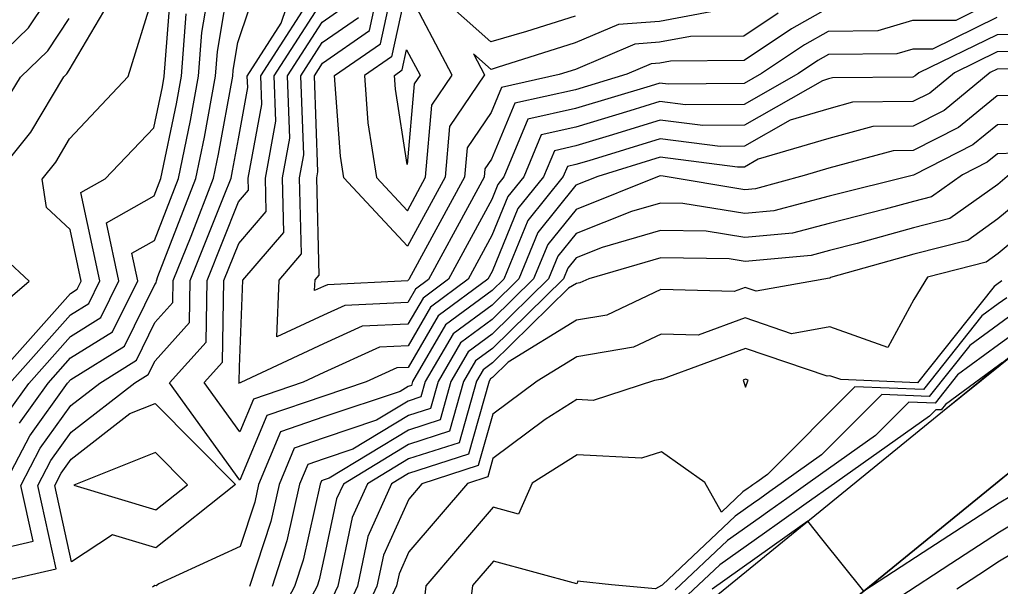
# Model space of a CAD drawing. Extents: x 42655 to 43811, y -141820 to -141156.
# Drawn here: x 42902 to 42961.1, y -141488.4 to -141454.2 of the extents above; entities that cross this region are included whole.
import ezdxf

# ---------------------------------------------------------------- set-up
doc = ezdxf.new("R2010")
doc.units = 0
for name, color, linetype in [('ZE_HICN', 7, 'Continuous'), ('ZE_LWCN', 7, 'Continuous'), ('地形', 7, 'Continuous'), ('現況道路ﾊｯﾁ', 7, 'Continuous')]:
    doc.layers.add(name, color=color, linetype=linetype)

msp = doc.modelspace()

# ---------------------------------------------------------------- linework, layer by layer
at = {"layer": 'ZE_HICN'}
for points in [[(42901.965, -141478.573), (42903.689, -141476.159), (42905.048, -141474.631), (42907.581, -141473.055), (42909.09, -141469.971), (42908.735, -141468.312), (42910.103, -141467.544), (42911.553, -141463.797), (42912.272, -141460.299), (42912.761, -141457.628), (42912.96, -141454.996), (42913.556, -141451.462)], [(42935.481, -141453.998), (42932.547, -141454.932), (42930.4, -141455.547), (42925.738, -141451.405)], [(42925.359, -141465.744), (42926.457, -141463.727), (42926.827, -141459.377), (42928.07, -141457.557), (42925.296, -141452.303), (42924.391, -141456.454), (42922.768, -141457.582), (42922.982, -141460.43), (42923.496, -141463.741), (42925.359, -141465.744)], [(42960.922, -141454.083), (42957.026, -141455.989), (42955.843, -141455.994), (42954.891, -141456.277), (42950.756, -141456.319), (42950.117, -141456.677), (42948.954, -141457.459), (42945.682, -141459.327), (42942.131, -141459.352), (42940.593, -141459.157), (42938.768, -141459.721), (42935.512, -141460.699), (42933.428, -141461.168), (42932.373, -141463.699), (42931.414, -141464.88), (42930.454, -141467.236), (42929.025, -141469.878), (42926.762, -141471.554), (42925.397, -141473.89), (42923.67, -141473.973), (42920.316, -141475.51), (42919.075, -141476.087), (42916.069, -141477.11), (42915.245, -141479.084), (42913.104, -141476.115), (42914.212, -141474.882), (42914.295, -141469.946), (42915.192, -141467.713), (42916.847, -141465.788), (42916.794, -141463.772), (42917.42, -141460.347), (42917.321, -141457.607), (42920.212, -141453.112)], [(42901.122, -141459.178), (42902.02, -141457.678), (42903.663, -141456.099), (42904.952, -141454.148)], [(42963.481, -141460.49), (42960.952, -141460.554), (42959.472, -141461.773), (42955.878, -141463.589), (42950.796, -141464.862), (42947.471, -141465.759), (42945.713, -141465.917), (42941.98, -141465.3), (42940.621, -141465.28), (42938.874, -141465.788), (42935.542, -141467.123), (42934.428, -141468.495), (42933.874, -141469.855), (42930.482, -141473.184), (42929.022, -141474.266), (42927.982, -141476.045), (42927.327, -141478.361), (42925.421, -141478.977), (42920.647, -141481.878), (42920.347, -141481.978), (42920.175, -141482.037), (42920.089, -141482.245), (42919.071, -141486.839), (42918.559, -141488.415), (42915.317, -141494.542)], [(42961.207, -141469.982), (42961.126, -141470.042), (42960.997, -141470.136), (42960.752, -141470.315), (42956.128, -141476.134), (42951.504, -141475.935), (42950.847, -141475.702), (42950.676, -141475.733), (42945.751, -141474.062), (42940.736, -141475.907), (42940.671, -141475.905), (42940.623, -141475.928), (42940.259, -141475.988), (42936.572, -141477.196), (42935.589, -141477.142), (42933.672, -141478.347), (42930.517, -141480.696), (42930.202, -141481.81), (42928.984, -141482.203), (42925.455, -141486.339), (42924.862, -141487.659), (42924.708, -141488.386), (42923.724, -141490.511)], [(42910.179, -141483.803), (42912.091, -141482.282), (42910.163, -141480.336), (42905.233, -141482.314), (42910.179, -141483.803)], [(42961.798, -141482.947), (42961.059, -141483.388), (42956.468, -141486.378), (42952.885, -141488.711), (42950.368, -141485.551), (42949.51, -141484.484), (42948.407, -141485.266), (42947.219, -141486.108), (42943.737, -141488.576)]]:
    msp.add_lwpolyline(points, dxfattribs=at)
at = {"layer": 'ZE_LWCN'}
for points in [[(42899.878, -141457.241), (42902.508, -141454.713), (42904.628, -141451.504), (42904.938, -141451.078), (42907.018, -141447.867), (42908.06, -141445.325), (42908.371, -141443.363), (42909.971, -141439.344), (42910.026, -141439.153), (42910.462, -141433.615), (42910.548, -141432.988), (42912.007, -141429.341), (42913.283, -141426.812), (42914.994, -141425.299), (42917.063, -141423.15), (42918.87, -141420.624), (42918.758, -141419.056), (42918.917, -141414.461), (42918.492, -141410.14), (42918.128, -141408.302), (42917.653, -141404.968), (42916.094, -141402.149)], [(42900.355, -141463.849), (42902.636, -141460.994), (42904.629, -141457.666), (42904.818, -141457.485), (42904.967, -141457.26), (42908.363, -141451.486), (42909.094, -141450.358), (42910.012, -141448.117), (42910.845, -141445.312), (42911.6, -141443.358), (42912.806, -141439.14), (42913.001, -141436.662), (42913.506, -141432.974), (42914.002, -141431.734), (42915.014, -141429.729), (42916.273, -141426.799), (42918.326, -141424.666), (42920.067, -141422.232), (42923.094, -141420.604), (42921.606, -141418.728), (42921.772, -141414.447), (42921.269, -141409.812), (42920.983, -141408.288), (42920.24, -141402.45)], [(42900.014, -141486.322), (42902.79, -141485.692), (42902.045, -141482.329), (42903.217, -141480.076), (42905.061, -141477.495), (42906.807, -141476.144), (42909.012, -141474.772), (42910.126, -141472.495), (42911.213, -141471.285), (42911.236, -141469.961), (42912.314, -141467.276), (42913.664, -141463.787), (42913.964, -141462.329), (42914.825, -141457.619), (42914.851, -141457.265), (42915.135, -141455.585), (42916.522, -141451.448)], [(42900.023, -141488.303), (42904.181, -141487.36), (42903.065, -141482.324), (42903.844, -141480.827), (42905.069, -141479.112), (42908.918, -141476.134), (42909.728, -141475.631), (42910.137, -141474.795), (42912.213, -141472.484), (42912.255, -141469.956), (42914.314, -141464.831), (42914.72, -141463.782), (42914.81, -141463.343), (42915.162, -141461.414), (42915.728, -141458.317), (42915.703, -141457.615), (42917.75, -141454.432), (42918.753, -141451.438)], [(42901.025, -141482.334), (42902.591, -141479.324), (42904.856, -141476.153), (42905.054, -141475.931), (42908.297, -141473.913), (42910.115, -141470.196), (42910.214, -141470.086), (42910.216, -141469.966), (42910.314, -141469.722), (42912.608, -141463.792), (42913.118, -141461.314), (42913.793, -141457.623), (42913.906, -141456.131), (42914.695, -141451.457)], [(42964.098, -141455.067), (42960.927, -141455.121), (42956.214, -141457.425), (42955.997, -141457.604), (42955.851, -141457.678), (42950.993, -141457.729), (42950.763, -141457.792), (42950.393, -141457.901), (42945.688, -141460.587), (42943.175, -141460.605), (42940.598, -141460.277), (42937.54, -141461.222), (42935.517, -141461.83), (42934.223, -141462.121), (42933.567, -141463.694), (42932.017, -141465.603), (42930.464, -141469.414), (42930.216, -141469.872), (42927.214, -141472.096), (42925.403, -141475.196), (42924.717, -141475.229), (42922.882, -141476.069), (42920.323, -141476.927), (42916.89, -141478.095), (42915.259, -141482.004), (42911.019, -141476.124), (42913.212, -141473.683), (42913.275, -141469.951), (42915.18, -141465.208), (42915.781, -141464.509), (42915.762, -141463.777), (42916.574, -141459.332), (42916.512, -141457.611), (42920.206, -141451.867)], [(42947.729, -141453.813), (42945.663, -141455.203), (42942.443, -141455.227), (42940.576, -141455.579), (42939.078, -141455.69), (42935.496, -141457.216), (42934.52, -141457.527), (42931.045, -141458.308), (42930.419, -141459.807), (42928.964, -141461.94), (42928.812, -141463.716), (42925.589, -141469.637), (42925.45, -141469.894), (42925.406, -141469.927), (42925.379, -141469.973), (42920.531, -141470.207), (42920.292, -141470.317), (42919.764, -141470.562), (42919.79, -141469.921), (42920.045, -141469.624), (42919.89, -141463.758), (42919.957, -141463.391), (42919.747, -141457.596), (42920.229, -141456.846), (42923.072, -141454.872), (42923.826, -141451.414)], [(42943.665, -141453.733), (42940.57, -141454.316), (42938.086, -141454.5), (42935.488, -141455.607), (42930.765, -141457.11), (42930.407, -141457.213), (42929.343, -141456.267), (42930.019, -141457.548), (42927.895, -141460.658), (42927.635, -141463.721), (42925.369, -141467.883), (42921.524, -141463.75), (42921.323, -141462.458), (42920.957, -141457.59), (42923.732, -141455.663), (42924.659, -141451.41)], [(42900.188, -141476.175), (42905.029, -141470.731), (42905.434, -141470.479), (42905.675, -141469.987), (42905.012, -141466.881), (42903.588, -141465.551), (42903.331, -141463.835), (42904.149, -141462.81), (42904.986, -141461.414), (42908.51, -141457.648), (42910.034, -141452.762)], [(42901.355, -141476.17), (42905.036, -141472.031), (42906.15, -141471.338), (42906.813, -141469.981), (42905.671, -141464.636), (42907.129, -141463.817), (42910.071, -141460.747), (42910.581, -141458.27), (42910.696, -141457.638), (42911.068, -141452.727)], [(42960.917, -141453.046), (42958.443, -141454.256), (42955.835, -141454.268), (42953.736, -141454.891), (42950.749, -141454.921), (42949.321, -141455.723), (42946.722, -141457.47), (42945.676, -141458.067), (42941.086, -141458.1), (42940.588, -141458.036), (42939.996, -141458.219), (42935.507, -141459.569), (42932.634, -141460.215), (42931.178, -141463.705), (42930.811, -141464.157), (42930.444, -141465.058), (42927.833, -141469.883), (42926.31, -141471.012), (42925.391, -141472.584), (42922.624, -141472.718), (42920.308, -141473.779), (42915.306, -141476.104), (42915.247, -141476.125), (42915.231, -141476.163), (42915.189, -141476.105), (42915.211, -141476.081), (42915.227, -141475.157), (42915.441, -141469.941), (42917.913, -141467.067), (42917.826, -141463.767), (42918.266, -141461.361), (42918.13, -141457.603), (42920.218, -141454.357), (42921.754, -141453.29)], [(42950.743, -141453.524), (42948.525, -141454.768), (42945.669, -141456.687), (42941.221, -141456.721), (42940.582, -141456.842), (42940.069, -141456.88), (42938.596, -141457.508), (42935.501, -141458.438), (42931.839, -141459.262), (42930.433, -141462.634), (42930.032, -141463.221), (42929.99, -141463.71), (42929.103, -141465.341), (42926.642, -141469.889), (42925.858, -141470.47), (42925.385, -141471.279), (42921.577, -141471.463), (42920.3, -141472.048), (42917.475, -141473.362), (42917.616, -141469.931), (42918.979, -141468.345), (42918.858, -141463.763), (42919.111, -141462.376), (42918.938, -141457.599), (42920.223, -141455.601), (42922.413, -141454.081)], [(42901.338, -141477.822), (42902.522, -141476.164), (42905.042, -141473.331), (42906.865, -141472.196), (42907.951, -141469.976), (42907.203, -141466.474), (42910.09, -141464.853), (42910.497, -141463.802), (42911.427, -141459.285), (42911.729, -141457.633), (42912.014, -141453.861)], [(42924.641, -141458.401), (42924.578, -141457.573), (42925.05, -141457.245), (42925.314, -141456.038), (42926.12, -141457.566), (42925.759, -141458.095), (42925.346, -141462.945), (42924.641, -141458.401)], [(42964.951, -141456.09), (42960.932, -141456.158), (42958.361, -141457.415), (42956.866, -141458.646), (42955.857, -141459.156), (42952.215, -141459.194), (42950.771, -141459.589), (42948.455, -141460.271), (42945.694, -141461.848), (42944.219, -141461.858), (42940.603, -141461.397), (42936.312, -141462.724), (42935.522, -141462.961), (42935.017, -141463.075), (42934.761, -141463.688), (42932.619, -141466.326), (42931.177, -141469.868), (42930.47, -141470.561), (42927.666, -141472.639), (42925.669, -141476.056), (42925.603, -141476.292), (42925.409, -141476.354), (42924.923, -141476.65), (42920.329, -141478.19), (42917.711, -141479.081), (42916.384, -141482.262), (42916.147, -141483.331), (42915.277, -141486.006), (42910.362, -141488.256), (42910.2, -141488.385), (42910.124, -141488.362), (42909.982, -141488.455)], [(42965.804, -141457.113), (42960.936, -141457.196), (42960.508, -141457.405), (42957.735, -141459.689), (42955.864, -141460.634), (42953.436, -141460.659), (42950.78, -141461.385), (42946.516, -141462.642), (42945.7, -141463.108), (42945.263, -141463.111), (42940.609, -141462.518), (42936.853, -141463.678), (42935.528, -141464.209), (42933.222, -141467.049), (42932.076, -141469.863), (42930.474, -141471.436), (42928.118, -141473.181), (42926.44, -141476.052), (42926.178, -141476.982), (42925.413, -141477.229), (42923.498, -141478.392), (42920.335, -141479.453), (42918.533, -141480.066), (42917.619, -141482.256), (42917.121, -141484.501), (42915.845, -141488.427)], [(42964.943, -141458.702), (42960.944, -141458.804), (42958.603, -141460.731), (42955.871, -141462.112), (42954.657, -141462.124), (42950.788, -141463.182), (42949.301, -141463.62), (42946.351, -141464.416), (42945.706, -141464.474), (42940.783, -141463.66), (42940.614, -141463.638), (42940.54, -141463.661), (42935.535, -141465.666), (42933.825, -141467.772), (42932.975, -141469.859), (42930.478, -141472.31), (42928.57, -141473.723), (42927.211, -141476.049), (42926.753, -141477.671), (42925.417, -141478.103), (42922.072, -141480.135), (42920.341, -141480.716), (42919.354, -141481.051), (42918.854, -141482.251), (42918.096, -141485.67), (42917.202, -141488.421)], [(42962.019, -141462.278), (42960.96, -141462.305), (42960.341, -141462.815), (42958.836, -141463.576), (42956.974, -141464.904), (42955.886, -141465.182), (42954.186, -141465.658), (42950.804, -141466.506), (42948.591, -141467.103), (42945.719, -141467.361), (42943.375, -141466.973), (42940.629, -141466.932), (42937.099, -141467.959), (42935.549, -141468.58), (42935.03, -141469.218), (42934.773, -141469.851), (42930.486, -141474.058), (42929.474, -141474.808), (42928.753, -141476.042), (42927.902, -141479.051), (42925.425, -141479.851), (42921.496, -141482.238), (42921.092, -141483.137), (42920.368, -141486.552), (42920.045, -141488.009), (42919.915, -141488.408), (42919.074, -141490)], [(42961.675, -141463.562), (42960.969, -141464.151), (42958.07, -141466.218), (42955.893, -141466.774), (42952.494, -141467.727), (42950.811, -141468.149), (42949.71, -141468.446), (42945.726, -141468.804), (42944.769, -141468.645), (42940.637, -141468.584), (42936.306, -141469.844), (42935.765, -141470.1), (42935.556, -141470.134), (42935.081, -141470.426), (42930.49, -141474.932), (42929.926, -141475.35), (42929.524, -141476.038), (42928.477, -141479.741), (42925.429, -141480.725), (42922.95, -141482.231), (42922.035, -141484.267), (42921.158, -141488.402), (42920.384, -141490.073)], [(42964.206, -141463.55), (42960.979, -141466.24), (42959.165, -141467.533), (42955.901, -141468.367), (42950.877, -141469.776), (42950.854, -141469.818), (42950.819, -141469.805), (42946.394, -141470.596), (42945.733, -141470.372), (42945.061, -141470.619), (42940.646, -141470.499), (42937.384, -141472.042), (42935.566, -141472.343), (42931.442, -141474.876), (42930.494, -141475.806), (42930.378, -141475.892), (42930.295, -141476.034), (42929.052, -141480.43), (42925.433, -141481.599), (42924.404, -141482.225), (42922.977, -141485.398), (42922.341, -141488.397), (42920.396, -141492.599)], [(42964.601, -141465.319), (42960.989, -141468.329), (42960.261, -141468.847), (42956.734, -141469.748), (42955.913, -141471.11), (42954.335, -141473.994), (42950.833, -141472.754), (42948.535, -141473.164), (42945.742, -141472.217), (42942.898, -141473.263), (42940.658, -141473.202), (42939.004, -141473.985), (42935.577, -141474.552), (42933.185, -141476.021), (42930.505, -141478.016), (42929.627, -141481.12), (42926.234, -141482.216), (42925.44, -141483.146), (42923.919, -141486.528), (42923.524, -141488.391), (42921.004, -141493.837)], [(42899.948, -141472.214), (42902.54, -141470.001), (42901.071, -141468.629)], [(42961.523, -141470.991), (42961.003, -141471.372), (42960.017, -141472.095), (42956.483, -141476.541), (42952.349, -141476.363), (42947.09, -141481.656), (42946.433, -141482.122), (42946.199, -141482.288), (42946.026, -141482.41), (42945.918, -141482.487), (42945.602, -141482.711), (42944.311, -141483.931), (42943.306, -141482.136), (42940.692, -141480.286), (42939.479, -141480.684), (42935.604, -141480.473), (42932.881, -141482.185), (42932.066, -141484.046), (42930.531, -141483.631), (42926.477, -141488.378), (42926.346, -141489.44)], [(42961.92, -141471.94), (42961.009, -141472.609), (42959.282, -141473.874), (42956.839, -141476.949), (42953.98, -141476.825), (42950.345, -141480.485), (42948.046, -141482.114), (42947.224, -141482.697), (42946.622, -141483.124), (42946.244, -141483.392), (42945.136, -141484.177), (42940.752, -141488.32), (42940.737, -141488.331), (42940.729, -141488.337), (42940.69, -141488.366), (42940.329, -141488.556), (42937.676, -141488.325), (42935.81, -141488.129), (42935.64, -141488.093), (42935.571, -141488.251), (42930.546, -141486.891), (42929.288, -141488.364), (42928.794, -141492.377)], [(42962.318, -141472.89), (42961.014, -141473.845), (42958.546, -141475.654), (42957.194, -141477.356), (42955.612, -141477.287), (42953.599, -141479.313), (42949.659, -141482.107), (42948.25, -141483.105), (42947.217, -141483.838), (42946.569, -141484.297), (42944.67, -141485.644), (42941.516, -141488.624)], [(42961.254, -141474.91), (42961.02, -141475.081), (42957.811, -141477.433), (42957.549, -141477.763), (42957.243, -141477.75), (42956.854, -141478.142), (42951.272, -141482.099), (42949.276, -141483.514), (42947.812, -141484.552), (42946.894, -141485.203), (42944.203, -141487.11), (42942.279, -141488.928)], [(42945.762, -141476.392), (42945.92, -141475.961), (42945.759, -141475.907), (42945.607, -141475.963), (42945.762, -141476.392)], [(42905.105, -141486.925), (42904.084, -141482.32), (42904.47, -141481.579), (42905.076, -141480.73), (42908.625, -141477.984), (42910.149, -141477.373), (42914.998, -141482.269), (42910.189, -141486.094), (42907.578, -141485.308), (42905.105, -141486.925)], [(42962.778, -141484.123), (42961.067, -141485.143), (42958.145, -141487.046), (42955.062, -141489.055)], [(42963.758, -141485.299), (42961.075, -141486.899), (42959.823, -141487.715), (42958.502, -141488.575)]]:
    msp.add_lwpolyline(points, dxfattribs=at)
at = {"layer": '地形'}
for points in [[(42849.542, -141623.849), (42851.871, -141623.689), (42857.399, -141617.615), (42865.364, -141603.011), (42875.126, -141582.286), (42879.7, -141567.56), (42884.865, -141548.774), (42890.476, -141535.001), (42904.088, -141518.749), (42927.38, -141502.524), (42957.635, -141477.86), (42972.865, -141465.444), (42992.716, -141449.637), (43009.337, -141439.992), (43032.561, -141430.139), (43054.789, -141429.742)], [(42848.997, -141630.72), (42853.225, -141629.019), (42860.5, -141623.012), (42870.042, -141605.732), (42880.634, -141583.758), (42885.71, -141567.43), (42888.598, -141549.639), (42895.166, -141537.825), (42907.772, -141522.776), (42930.639, -141506.846), (42961.053, -141482.053), (42976.259, -141469.657), (42995.775, -141454.117), (43011.761, -141444.84), (43033.707, -141435.529)]]:
    msp.add_lwpolyline(points, dxfattribs=at)
at = {"layer": '現況道路ﾊｯﾁ'}
for points in [[(42833.01, -141585.023), (42837.144, -141587.724), (42841.597, -141588.35), (42849.632, -141593.502), (42851.984, -141599.859), (42849.738, -141607.719), (42847.19, -141614.061), (42846.534, -141618.245), (42846.996, -141622.369), (42849.542, -141623.849), (42851.871, -141623.689), (42857.295, -141617.729), (42865.364, -141603.011), (42875.126, -141582.286), (42879.7, -141567.56), (42884.865, -141548.774), (42890.476, -141535.001), (42904.088, -141518.749), (42927.38, -141502.524), (42957.635, -141477.86), (42992.716, -141449.637), (43009.337, -141439.992), (43032.561, -141430.139), (43054.789, -141429.742)], [(43033.707, -141435.529), (43011.761, -141444.84), (42995.775, -141454.117), (42961.053, -141482.053), (42930.639, -141506.846), (42907.772, -141522.776), (42895.166, -141537.825), (42888.598, -141549.639), (42885.71, -141567.43), (42880.634, -141583.758), (42870.042, -141605.732), (42860.5, -141623.012), (42853.225, -141629.019), (42848.997, -141630.72), (42842.739, -141630.086), (42840.643, -141625.494), (42840.152, -141617.792), (42840.702, -141613.645), (42843.437, -141605.138), (42843.326, -141600.509), (42842.734, -141598.733), (42839.012, -141595.856), (42835.966, -141595.687)]]:
    msp.add_lwpolyline(points, dxfattribs=at)

doc.saveas('drawing.dxf')
